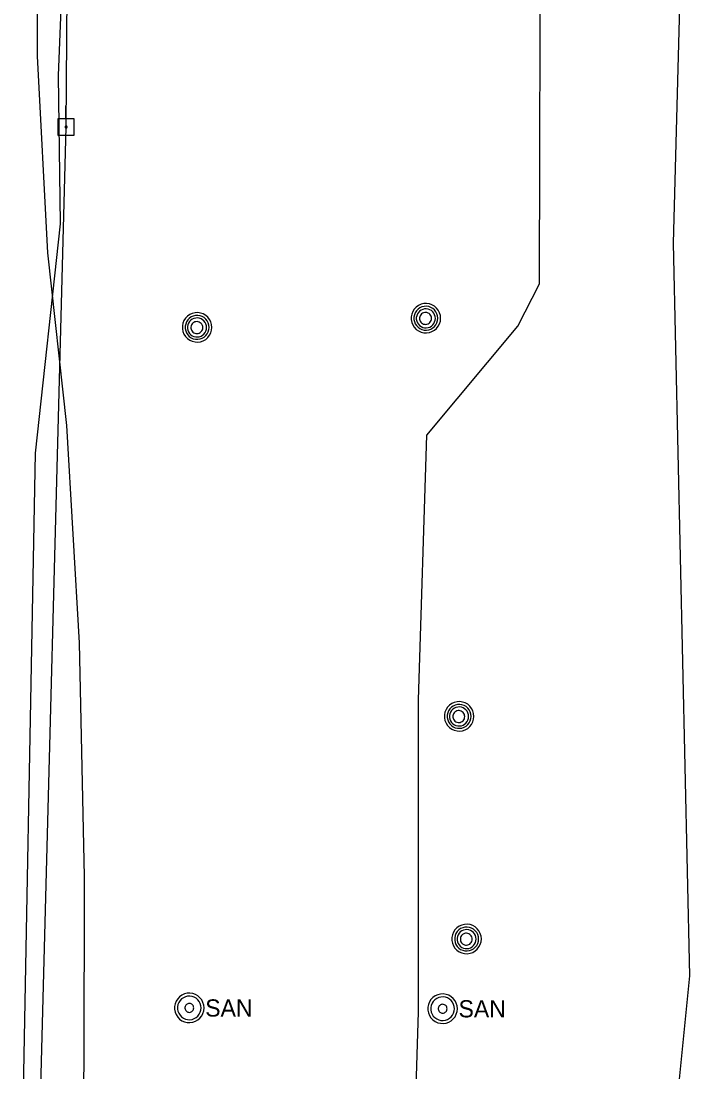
# Model space of a CAD drawing. Extents: x 600849 to 606371, y 330010 to 403088.
# Drawn here: x 602044.5 to 602194.1, y 370430.3 to 370665.3 of the extents above; entities that cross this region are included whole.
import ezdxf

# ---------------------------------------------------------------- set-up
doc = ezdxf.new("R2010")
doc.units = 0
for name, color, linetype in [('E_UTL_E_UG', 7, 'Continuous'), ('E_UTL_EPowerPole', 7, 'Continuous'), ('E_UTL_G_UG', 7, 'Continuous'), ('E_UTL_MH', 7, 'Continuous'), ('E_UTL_Overhead', 7, 'Continuous'), ('E_UTL_SAN', 7, 'Continuous'), ('E_UTL_T_UG', 7, 'Continuous'), ('E_UTL_W_UG', 7, 'Continuous')]:
    doc.layers.add(name, color=color, linetype=linetype)

msp = doc.modelspace()

# ---------------------------------------------------------------- linework, layer by layer
at = {"layer": 'E_UTL_E_UG'}
msp.add_lwpolyline([(602164.61, 369781.52), (602166.61, 369857.1), (602171.04, 369954.38), (602173.82, 369969.33), (602177.18, 369991.21), (602178.65, 370011.61), (602180.88, 370038.01), (602188.74, 370074.33), (602188.31, 370136.23), (602185.83, 370196.76), (602187.27, 370280.36), (602185.14, 370301.21), (602185.05, 370312.23), (602185.65, 370367.59), (602194.1, 370451.75), (602190.38, 370615.62), (602192.58, 370696.59)], dxfattribs=at)
at = {"layer": 'E_UTL_EPowerPole'}
for points in [[(602054.53, 370643.44), (602054.53, 370646.35)], [(602056.38, 370643.44), (602052.69, 370643.44)], [(602052.69, 370643.44), (602052.69, 370639.75)], [(602056.38, 370639.75), (602056.38, 370643.44)], [(602054.8, 370641.59), (602054.8, 370641.64), (602054.79, 370641.68), (602054.77, 370641.72), (602054.74, 370641.76), (602054.7, 370641.79), (602054.67, 370641.81), (602054.62, 370641.83), (602054.58, 370641.83), (602054.53, 370641.83), (602054.49, 370641.82), (602054.45, 370641.8), (602054.41, 370641.77), (602054.38, 370641.74), (602054.35, 370641.7), (602054.34, 370641.66), (602054.33, 370641.62), (602054.33, 370641.57), (602054.34, 370641.53), (602054.35, 370641.49), (602054.38, 370641.45), (602054.41, 370641.41), (602054.45, 370641.39), (602054.49, 370641.37), (602054.53, 370641.36), (602054.58, 370641.36), (602054.62, 370641.36), (602054.67, 370641.38), (602054.7, 370641.4), (602054.74, 370641.43), (602054.77, 370641.47), (602054.79, 370641.51), (602054.8, 370641.55), (602054.8, 370641.59)], [(602052.69, 370639.75), (602056.38, 370639.75)]]:
    msp.add_lwpolyline(points, dxfattribs=at)
at = {"layer": 'E_UTL_G_UG'}
msp.add_lwpolyline([(602048.74, 370279.2), (602048.7, 370297.01), (602050.99, 370303.19), (602052.97, 370311.6), (602053.55, 370318.1), (602055.32, 370345.46), (602058.64, 370431.29), (602058.71, 370473.97), (602057.58, 370526.28), (602054.72, 370574.83), (602050.46, 370613.42), (602048.21, 370657.47), (602048.18, 370747.79)], dxfattribs=at)
at = {"layer": 'E_UTL_MH'}
for points in [[(602138.33, 370598.84), (602138.27, 370599.46), (602138.09, 370600.06), (602137.8, 370600.62), (602137.42, 370601.12), (602136.94, 370601.53), (602136.4, 370601.84), (602135.81, 370602.04), (602135.19, 370602.13), (602134.56, 370602.1), (602133.95, 370601.96), (602133.38, 370601.7), (602132.87, 370601.33), (602132.43, 370600.88), (602132.1, 370600.35), (602131.86, 370599.77), (602131.74, 370599.15), (602131.74, 370598.52), (602131.86, 370597.91), (602132.1, 370597.33), (602132.43, 370596.8), (602132.87, 370596.34), (602133.38, 370595.98), (602133.95, 370595.72), (602134.56, 370595.57), (602135.19, 370595.54), (602135.81, 370595.63), (602136.4, 370595.84), (602136.94, 370596.15), (602137.42, 370596.56), (602137.8, 370597.05), (602138.09, 370597.61), (602138.27, 370598.21), (602138.33, 370598.84)], [(602137.71, 370598.83), (602137.66, 370599.34), (602137.52, 370599.83), (602137.29, 370600.28), (602136.97, 370600.68), (602136.59, 370601.01), (602136.15, 370601.27), (602135.67, 370601.43), (602135.16, 370601.51), (602134.66, 370601.48), (602134.16, 370601.36), (602133.7, 370601.15), (602133.28, 370600.86), (602132.93, 370600.49), (602132.66, 370600.06), (602132.47, 370599.59), (602132.37, 370599.09), (602132.37, 370598.58), (602132.47, 370598.08), (602132.66, 370597.61), (602132.93, 370597.18), (602133.28, 370596.81), (602133.7, 370596.52), (602134.16, 370596.3), (602134.66, 370596.18), (602135.16, 370596.16), (602135.67, 370596.23), (602136.15, 370596.4), (602136.59, 370596.65), (602136.97, 370596.99), (602137.29, 370597.39), (602137.52, 370597.84), (602137.66, 370598.33), (602137.71, 370598.83)], [(602137.15, 370598.8), (602137.11, 370599.21), (602137, 370599.6), (602136.81, 370599.96), (602136.56, 370600.27), (602136.26, 370600.54), (602135.91, 370600.74), (602135.52, 370600.87), (602135.12, 370600.93), (602134.72, 370600.91), (602134.32, 370600.82), (602133.96, 370600.65), (602133.63, 370600.41), (602133.35, 370600.12), (602133.13, 370599.78), (602132.98, 370599.4), (602132.9, 370599.01), (602132.9, 370598.6), (602132.98, 370598.21), (602133.13, 370597.83), (602133.35, 370597.49), (602133.63, 370597.2), (602133.96, 370596.96), (602134.32, 370596.79), (602134.72, 370596.7), (602135.12, 370596.68), (602135.52, 370596.74), (602135.91, 370596.87), (602136.26, 370597.07), (602136.56, 370597.34), (602136.81, 370597.65), (602137, 370598.01), (602137.11, 370598.4), (602137.15, 370598.8)], [(602087.18, 370596.79), (602087.12, 370597.42), (602086.94, 370598.02), (602086.65, 370598.58), (602086.26, 370599.07), (602085.79, 370599.48), (602085.25, 370599.8), (602084.65, 370600), (602084.03, 370600.09), (602083.41, 370600.06), (602082.8, 370599.91), (602082.23, 370599.65), (602081.72, 370599.29), (602081.28, 370598.83), (602080.94, 370598.31), (602080.71, 370597.72), (602080.59, 370597.11), (602080.59, 370596.48), (602080.71, 370595.87), (602080.94, 370595.28), (602081.28, 370594.76), (602081.72, 370594.3), (602082.23, 370593.94), (602082.8, 370593.68), (602083.41, 370593.53), (602084.03, 370593.5), (602084.65, 370593.59), (602085.25, 370593.79), (602085.79, 370594.11), (602086.26, 370594.52), (602086.65, 370595.01), (602086.94, 370595.57), (602087.12, 370596.17), (602087.18, 370596.79)], [(602086.56, 370596.79), (602086.51, 370597.3), (602086.37, 370597.79), (602086.14, 370598.24), (602085.82, 370598.64), (602085.44, 370598.97), (602085, 370599.23), (602084.52, 370599.39), (602084.01, 370599.46), (602083.5, 370599.44), (602083.01, 370599.32), (602082.55, 370599.11), (602082.13, 370598.81), (602081.78, 370598.45), (602081.51, 370598.02), (602081.32, 370597.54), (602081.22, 370597.05), (602081.22, 370596.54), (602081.32, 370596.04), (602081.51, 370595.56), (602081.78, 370595.14), (602082.13, 370594.77), (602082.55, 370594.47), (602083.01, 370594.26), (602083.5, 370594.14), (602084.01, 370594.12), (602084.52, 370594.19), (602085, 370594.36), (602085.44, 370594.61), (602085.82, 370594.94), (602086.14, 370595.34), (602086.37, 370595.8), (602086.51, 370596.28), (602086.56, 370596.79)], [(602086, 370596.76), (602085.96, 370597.16), (602085.85, 370597.55), (602085.66, 370597.91), (602085.41, 370598.23), (602085.1, 370598.5), (602084.75, 370598.7), (602084.37, 370598.83), (602083.97, 370598.89), (602083.57, 370598.87), (602083.17, 370598.77), (602082.8, 370598.61), (602082.47, 370598.37), (602082.2, 370598.08), (602081.98, 370597.74), (602081.83, 370597.36), (602081.75, 370596.96), (602081.75, 370596.56), (602081.83, 370596.16), (602081.98, 370595.79), (602082.2, 370595.45), (602082.47, 370595.15), (602082.8, 370594.92), (602083.17, 370594.75), (602083.57, 370594.65), (602083.97, 370594.64), (602084.37, 370594.69), (602084.75, 370594.83), (602085.1, 370595.03), (602085.41, 370595.29), (602085.66, 370595.61), (602085.85, 370595.97), (602085.96, 370596.36), (602086, 370596.76)], [(602085.14, 370596.75), (602085.12, 370597), (602085.05, 370597.24), (602084.93, 370597.47), (602084.77, 370597.67), (602084.58, 370597.83), (602084.36, 370597.96), (602084.12, 370598.04), (602083.87, 370598.08), (602083.62, 370598.06), (602083.37, 370598.01), (602083.14, 370597.9), (602082.94, 370597.75), (602082.76, 370597.57), (602082.63, 370597.36), (602082.53, 370597.12), (602082.48, 370596.87), (602082.48, 370596.62), (602082.53, 370596.37), (602082.63, 370596.14), (602082.76, 370595.92), (602082.94, 370595.74), (602083.14, 370595.59), (602083.37, 370595.49), (602083.62, 370595.43), (602083.87, 370595.42), (602084.12, 370595.45), (602084.36, 370595.53), (602084.58, 370595.66), (602084.77, 370595.83), (602084.93, 370596.03), (602085.05, 370596.25), (602085.12, 370596.49), (602085.14, 370596.75)], [(602136.29, 370598.79), (602136.27, 370599.04), (602136.2, 370599.28), (602136.08, 370599.51), (602135.93, 370599.71), (602135.74, 370599.87), (602135.52, 370600), (602135.28, 370600.08), (602135.03, 370600.12), (602134.77, 370600.11), (602134.53, 370600.05), (602134.3, 370599.94), (602134.09, 370599.8), (602133.92, 370599.61), (602133.78, 370599.4), (602133.68, 370599.16), (602133.64, 370598.92), (602133.64, 370598.66), (602133.68, 370598.41), (602133.78, 370598.18), (602133.92, 370597.97), (602134.09, 370597.78), (602134.3, 370597.64), (602134.53, 370597.53), (602134.77, 370597.47), (602135.03, 370597.46), (602135.28, 370597.5), (602135.52, 370597.58), (602135.74, 370597.7), (602135.93, 370597.87), (602136.08, 370598.07), (602136.2, 370598.29), (602136.27, 370598.54), (602136.29, 370598.79)], [(602145.77, 370509.81), (602145.71, 370510.43), (602145.54, 370511.03), (602145.25, 370511.59), (602144.86, 370512.08), (602144.39, 370512.5), (602143.84, 370512.81), (602143.25, 370513.01), (602142.63, 370513.1), (602142, 370513.07), (602141.39, 370512.93), (602140.82, 370512.67), (602140.31, 370512.3), (602139.88, 370511.85), (602139.54, 370511.32), (602139.31, 370510.74), (602139.19, 370510.12), (602139.19, 370509.49), (602139.31, 370508.88), (602139.54, 370508.3), (602139.88, 370507.77), (602140.31, 370507.31), (602140.82, 370506.95), (602141.39, 370506.69), (602142, 370506.54), (602142.63, 370506.51), (602143.25, 370506.6), (602143.84, 370506.81), (602144.39, 370507.12), (602144.86, 370507.53), (602145.25, 370508.02), (602145.54, 370508.58), (602145.71, 370509.18), (602145.77, 370509.81)], [(602145.16, 370509.8), (602145.11, 370510.31), (602144.96, 370510.8), (602144.73, 370511.25), (602144.42, 370511.65), (602144.03, 370511.98), (602143.59, 370512.24), (602143.11, 370512.4), (602142.61, 370512.48), (602142.1, 370512.45), (602141.6, 370512.33), (602141.14, 370512.12), (602140.73, 370511.83), (602140.38, 370511.46), (602140.1, 370511.03), (602139.91, 370510.56), (602139.81, 370510.06), (602139.81, 370509.55), (602139.91, 370509.05), (602140.1, 370508.58), (602140.38, 370508.15), (602140.73, 370507.78), (602141.14, 370507.48), (602141.6, 370507.27), (602142.1, 370507.15), (602142.61, 370507.13), (602143.11, 370507.2), (602143.59, 370507.37), (602144.03, 370507.62), (602144.42, 370507.96), (602144.73, 370508.36), (602144.96, 370508.81), (602145.11, 370509.3), (602145.16, 370509.8)], [(602144.59, 370509.77), (602144.55, 370510.18), (602144.44, 370510.57), (602144.25, 370510.93), (602144, 370511.24), (602143.7, 370511.51), (602143.35, 370511.71), (602142.97, 370511.84), (602142.57, 370511.9), (602142.16, 370511.88), (602141.77, 370511.79), (602141.4, 370511.62), (602141.07, 370511.38), (602140.79, 370511.09), (602140.57, 370510.75), (602140.42, 370510.37), (602140.34, 370509.98), (602140.34, 370509.57), (602140.42, 370509.17), (602140.57, 370508.8), (602140.79, 370508.46), (602141.07, 370508.17), (602141.4, 370507.93), (602141.77, 370507.76), (602142.16, 370507.67), (602142.57, 370507.65), (602142.97, 370507.71), (602143.35, 370507.84), (602143.7, 370508.04), (602144, 370508.3), (602144.25, 370508.62), (602144.44, 370508.98), (602144.55, 370509.37), (602144.59, 370509.77)], [(602143.74, 370509.76), (602143.71, 370510.01), (602143.64, 370510.25), (602143.53, 370510.48), (602143.37, 370510.68), (602143.18, 370510.84), (602142.96, 370510.97), (602142.72, 370511.05), (602142.47, 370511.09), (602142.22, 370511.08), (602141.97, 370511.02), (602141.74, 370510.91), (602141.53, 370510.77), (602141.36, 370510.58), (602141.22, 370510.37), (602141.13, 370510.13), (602141.08, 370509.89), (602141.08, 370509.63), (602141.13, 370509.38), (602141.22, 370509.15), (602141.36, 370508.94), (602141.53, 370508.75), (602141.74, 370508.61), (602141.97, 370508.5), (602142.22, 370508.44), (602142.47, 370508.43), (602142.72, 370508.46), (602142.96, 370508.55), (602143.18, 370508.67), (602143.37, 370508.84), (602143.53, 370509.04), (602143.64, 370509.26), (602143.71, 370509.51), (602143.74, 370509.76)], [(602147.44, 370460.03), (602147.38, 370460.65), (602147.2, 370461.25), (602146.91, 370461.81), (602146.53, 370462.3), (602146.05, 370462.72), (602145.51, 370463.03), (602144.92, 370463.23), (602144.29, 370463.32), (602143.67, 370463.29), (602143.06, 370463.15), (602142.49, 370462.89), (602141.98, 370462.52), (602141.54, 370462.07), (602141.2, 370461.54), (602140.97, 370460.96), (602140.85, 370460.34), (602140.85, 370459.71), (602140.97, 370459.1), (602141.2, 370458.52), (602141.54, 370457.99), (602141.98, 370457.53), (602142.49, 370457.17), (602143.06, 370456.91), (602143.67, 370456.76), (602144.29, 370456.73), (602144.92, 370456.82), (602145.51, 370457.03), (602146.05, 370457.34), (602146.53, 370457.75), (602146.91, 370458.24), (602147.2, 370458.8), (602147.38, 370459.4), (602147.44, 370460.03)], [(602146.82, 370460.02), (602146.77, 370460.53), (602146.63, 370461.02), (602146.4, 370461.47), (602146.08, 370461.87), (602145.7, 370462.2), (602145.26, 370462.46), (602144.78, 370462.62), (602144.27, 370462.7), (602143.76, 370462.67), (602143.27, 370462.55), (602142.81, 370462.34), (602142.39, 370462.05), (602142.04, 370461.68), (602141.77, 370461.25), (602141.58, 370460.78), (602141.48, 370460.28), (602141.48, 370459.77), (602141.58, 370459.27), (602141.77, 370458.8), (602142.04, 370458.37), (602142.39, 370458), (602142.81, 370457.7), (602143.27, 370457.49), (602143.76, 370457.37), (602144.27, 370457.35), (602144.78, 370457.42), (602145.26, 370457.59), (602145.7, 370457.84), (602146.08, 370458.18), (602146.4, 370458.58), (602146.63, 370459.03), (602146.77, 370459.52), (602146.82, 370460.02)], [(602146.26, 370459.99), (602146.22, 370460.4), (602146.11, 370460.79), (602145.92, 370461.15), (602145.67, 370461.46), (602145.36, 370461.73), (602145.01, 370461.93), (602144.63, 370462.06), (602144.23, 370462.12), (602143.83, 370462.1), (602143.43, 370462.01), (602143.07, 370461.84), (602142.74, 370461.6), (602142.46, 370461.31), (602142.24, 370460.97), (602142.09, 370460.59), (602142.01, 370460.2), (602142.01, 370459.79), (602142.09, 370459.39), (602142.24, 370459.02), (602142.46, 370458.68), (602142.74, 370458.39), (602143.07, 370458.15), (602143.43, 370457.98), (602143.83, 370457.89), (602144.23, 370457.87), (602144.63, 370457.93), (602145.01, 370458.06), (602145.36, 370458.26), (602145.67, 370458.53), (602145.92, 370458.84), (602146.11, 370459.2), (602146.22, 370459.59), (602146.26, 370459.99)], [(602145.4, 370459.98), (602145.38, 370460.23), (602145.31, 370460.47), (602145.19, 370460.7), (602145.04, 370460.9), (602144.84, 370461.06), (602144.62, 370461.19), (602144.39, 370461.27), (602144.13, 370461.31), (602143.88, 370461.3), (602143.64, 370461.24), (602143.41, 370461.13), (602143.2, 370460.99), (602143.02, 370460.8), (602142.89, 370460.59), (602142.79, 370460.35), (602142.75, 370460.11), (602142.75, 370459.85), (602142.79, 370459.6), (602142.89, 370459.37), (602143.02, 370459.16), (602143.2, 370458.97), (602143.41, 370458.83), (602143.64, 370458.72), (602143.88, 370458.66), (602144.13, 370458.65), (602144.39, 370458.68), (602144.62, 370458.77), (602144.84, 370458.89), (602145.04, 370459.06), (602145.19, 370459.26), (602145.31, 370459.48), (602145.38, 370459.73), (602145.4, 370459.98)]]:
    msp.add_lwpolyline(points, dxfattribs=at)
at = {"layer": 'E_UTL_Overhead'}
msp.add_lwpolyline([(602049.76, 369613.32), (602051.08, 369789.61), (602050.68, 369965.17), (602051.62, 370141.89), (602052.51, 370286.68), (602048.38, 370407.21), (602054.57, 370641.59), (602056.08, 370840.85), (602056, 371041.84), (602057.12, 371239.25), (602057.2, 371393.62), (602058.03, 371555.69), (602064.16, 371680.24), (602066.66, 372038.53), (602066.58, 372216.08), (602066.88, 372572.55), (602066.55, 372750.09)], dxfattribs=at)
at = {"layer": 'E_UTL_SAN'}
for points in [[(602085.43, 370444.61), (602085.37, 370445.24), (602085.19, 370445.84), (602084.9, 370446.4), (602084.51, 370446.89), (602084.04, 370447.3), (602083.5, 370447.61), (602082.9, 370447.82), (602082.28, 370447.91), (602081.66, 370447.88), (602081.05, 370447.73), (602080.48, 370447.47), (602079.96, 370447.11), (602079.53, 370446.65), (602079.19, 370446.12), (602078.96, 370445.54), (602078.84, 370444.93), (602078.84, 370444.3), (602078.96, 370443.68), (602079.19, 370443.1), (602079.53, 370442.57), (602079.96, 370442.12), (602080.48, 370441.75), (602081.05, 370441.49), (602081.66, 370441.35), (602082.28, 370441.32), (602082.9, 370441.41), (602083.5, 370441.61), (602084.04, 370441.92), (602084.51, 370442.33), (602084.9, 370442.83), (602085.19, 370443.39), (602085.37, 370443.99), (602085.43, 370444.61)], [(602142.08, 370444.43), (602142.02, 370445.06), (602141.84, 370445.66), (602141.55, 370446.22), (602141.17, 370446.71), (602140.69, 370447.12), (602140.15, 370447.44), (602139.56, 370447.64), (602138.93, 370447.73), (602138.31, 370447.7), (602137.7, 370447.55), (602137.13, 370447.29), (602136.62, 370446.93), (602136.18, 370446.47), (602135.84, 370445.95), (602135.61, 370445.36), (602135.49, 370444.75), (602135.49, 370444.12), (602135.61, 370443.5), (602135.84, 370442.92), (602136.18, 370442.39), (602136.62, 370441.94), (602137.13, 370441.58), (602137.7, 370441.31), (602138.31, 370441.17), (602138.93, 370441.14), (602139.56, 370441.23), (602140.15, 370441.43), (602140.69, 370441.75), (602141.17, 370442.16), (602141.55, 370442.65), (602141.84, 370443.21), (602142.02, 370443.81), (602142.08, 370444.43)], [(602084.77, 370444.61), (602084.72, 370445.11), (602084.58, 370445.59), (602084.35, 370446.04), (602084.04, 370446.43), (602083.66, 370446.76), (602083.22, 370447.01), (602082.75, 370447.18), (602082.25, 370447.25), (602081.75, 370447.23), (602081.26, 370447.11), (602080.81, 370446.9), (602080.4, 370446.61), (602080.05, 370446.24), (602079.78, 370445.82), (602079.59, 370445.36), (602079.5, 370444.86), (602079.5, 370444.36), (602079.59, 370443.87), (602079.78, 370443.4), (602080.05, 370442.98), (602080.4, 370442.62), (602080.81, 370442.33), (602081.26, 370442.12), (602081.75, 370442), (602082.25, 370441.98), (602082.75, 370442.05), (602083.22, 370442.21), (602083.66, 370442.46), (602084.04, 370442.79), (602084.35, 370443.18), (602084.58, 370443.63), (602084.72, 370444.11), (602084.77, 370444.61)], [(602083.12, 370444.61), (602083.1, 370444.8), (602083.04, 370444.98), (602082.96, 370445.15), (602082.84, 370445.3), (602082.7, 370445.42), (602082.54, 370445.51), (602082.36, 370445.57), (602082.17, 370445.6), (602081.98, 370445.59), (602081.8, 370445.55), (602081.63, 370445.47), (602081.48, 370445.36), (602081.35, 370445.22), (602081.25, 370445.07), (602081.18, 370444.89), (602081.14, 370444.71), (602081.14, 370444.52), (602081.18, 370444.33), (602081.25, 370444.16), (602081.35, 370444), (602081.48, 370443.86), (602081.63, 370443.75), (602081.8, 370443.68), (602081.98, 370443.63), (602082.17, 370443.62), (602082.36, 370443.65), (602082.54, 370443.71), (602082.7, 370443.81), (602082.84, 370443.93), (602082.96, 370444.08), (602083.04, 370444.24), (602083.1, 370444.42), (602083.12, 370444.61)], [(602141.42, 370444.43), (602141.37, 370444.93), (602141.23, 370445.41), (602141, 370445.86), (602140.69, 370446.26), (602140.31, 370446.58), (602139.87, 370446.83), (602139.4, 370447), (602138.9, 370447.07), (602138.4, 370447.05), (602137.91, 370446.93), (602137.46, 370446.72), (602137.05, 370446.43), (602136.7, 370446.07), (602136.43, 370445.64), (602136.24, 370445.18), (602136.15, 370444.68), (602136.15, 370444.18), (602136.24, 370443.69), (602136.43, 370443.22), (602136.7, 370442.8), (602137.05, 370442.44), (602137.46, 370442.15), (602137.91, 370441.94), (602138.4, 370441.82), (602138.9, 370441.8), (602139.4, 370441.87), (602139.87, 370442.03), (602140.31, 370442.28), (602140.69, 370442.61), (602141, 370443.01), (602141.23, 370443.45), (602141.37, 370443.93), (602141.42, 370444.43)], [(602139.77, 370444.43), (602139.75, 370444.62), (602139.7, 370444.8), (602139.61, 370444.97), (602139.49, 370445.12), (602139.35, 370445.24), (602139.19, 370445.33), (602139.01, 370445.4), (602138.82, 370445.42), (602138.64, 370445.41), (602138.45, 370445.37), (602138.28, 370445.29), (602138.13, 370445.18), (602138, 370445.05), (602137.9, 370444.89), (602137.83, 370444.71), (602137.79, 370444.53), (602137.79, 370444.34), (602137.83, 370444.15), (602137.9, 370443.98), (602138, 370443.82), (602138.13, 370443.69), (602138.28, 370443.58), (602138.45, 370443.5), (602138.64, 370443.45), (602138.82, 370443.44), (602139.01, 370443.47), (602139.19, 370443.53), (602139.35, 370443.63), (602139.49, 370443.75), (602139.61, 370443.9), (602139.7, 370444.07), (602139.75, 370444.25), (602139.77, 370444.43)]]:
    msp.add_lwpolyline(points, dxfattribs=at)
at = {"layer": 'E_UTL_T_UG'}
msp.add_lwpolyline([(602047.46, 369606.19), (602047.57, 369728.34), (602046.79, 369872.91), (602047.13, 370016.7), (602046.55, 370126.56), (602050.85, 370148.65), (602053.67, 370151.21), (602054.14, 370153.69), (602051.02, 370164.19), (602047.73, 370303.8), (602044.49, 370398.4), (602047.72, 370568.68), (602053.33, 370619.91), (602052.89, 370653.1), (602057.18, 370761), (602053.97, 370836.59), (602052.42, 370912.69), (602054.06, 370935.04), (602052.2, 371019.03), (602052.8, 371158.92), (602056.72, 371221.69), (602056.86, 371223.67)], dxfattribs=at)
at = {"layer": 'E_UTL_W_UG'}
msp.add_lwpolyline([(602166.1, 369676.63), (602162.73, 369726.05), (602159.05, 369773.37), (602160.39, 369853.29), (602161.94, 369923.53), (602162.24, 369934.08), (602158.63, 370008.07), (602162.46, 370134.02), (602161.45, 370201.36), (602163.81, 370228.36), (602164.56, 370277.26), (602163.14, 370323.72), (602163.55, 370366.93), (602158.56, 370399.9), (602132.8, 370424.5), (602133.38, 370443.7), (602133.38, 370513.49), (602135.22, 370572.69), (602155.61, 370597.06), (602160.41, 370606.53), (602160.69, 370692.62)], dxfattribs=at)

# ---------------------------------------------------------------- texts
at = {"layer": 'E_UTL_SAN'}
for p in [(602085.69, 370442.67), (602142.34, 370442.49)]:
    msp.add_text('SAN', height=3.849, dxfattribs=at).set_placement(p)

doc.saveas('drawing.dxf')
